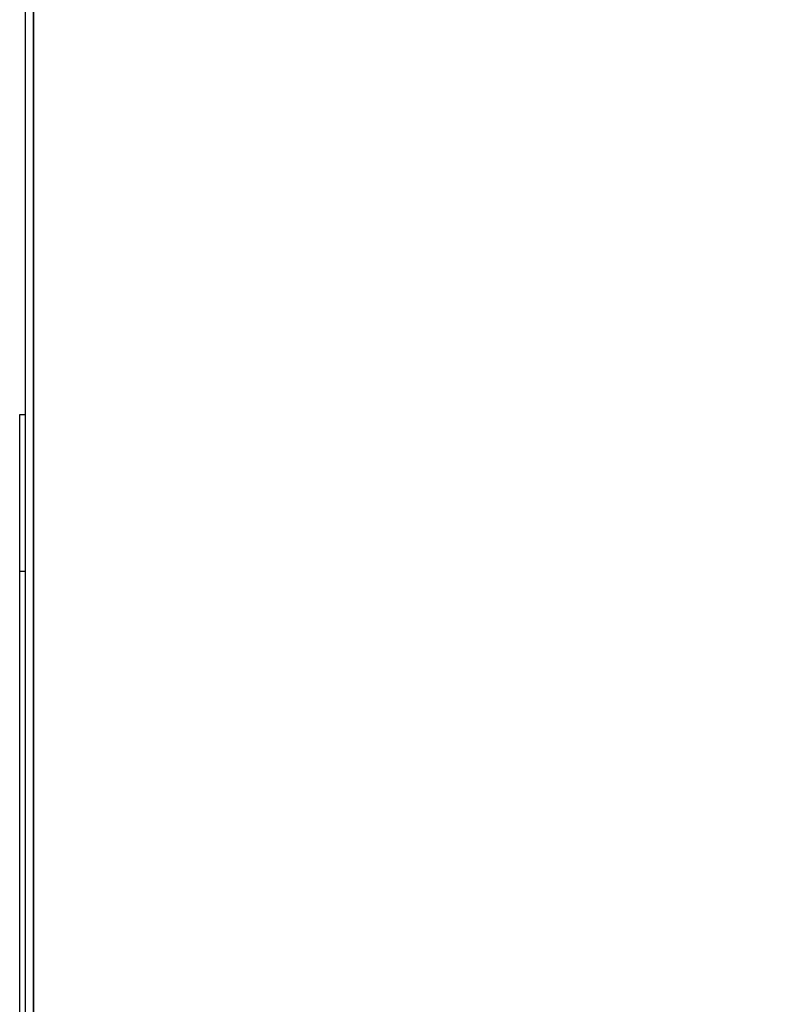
# Model space of a CAD drawing. Header units: millimetres. Extents: x 1117 to 38156, y -1945 to 7303.
# Tile 692 of 831: x 26259 to 26450, y 1611 to 1863. Entities that reach past the tile are written whole.
import ezdxf

# ---------------------------------------------------------------- set-up
doc = ezdxf.new("R2010")
doc.units = ezdxf.units.MM
doc.styles.get("Standard").update_dxf_attribs({"font": 'arial.ttf'})
doc.dimstyles.new('ISO-25', dxfattribs={"dimtxt": 2.5, "dimasz": 2.5, "dimexe": 1.25, "dimexo": 0.625, "dimtad": 1, "dimtxsty": 'Standard', "dimcen": 2.5, "dimadec": 0, "dimazin": 0, "dimtfac": 1, "dimtmove": 0, "dimatfit": 3, "dimfxl": 0, "dimarcsym": 0})

# ---------------------------------------------------------------- blocks, each defined once
blk = doc.blocks.new('*D135')
at = {"color": 0, "linetype": 'Continuous', "lineweight": -2}
for p, q in [((26260.02, 1912.63), (26260.02, 2016.42)), ((26669.42, 1675.49), (26669.42, 2016.42)), ((26280.02, 2015.17), (26649.42, 2015.17))]:
    blk.add_line(p, q, dxfattribs=at)
at = {"color": 0, "linetype": 'Continuous'}
for points in [[(26280.02, 2018.5), (26280.02, 2011.83), (26260.02, 2015.17)], [(26649.42, 2018.5), (26649.42, 2011.83), (26669.42, 2015.17)]]:
    blk.add_solid(points, dxfattribs=at)
at = {"layer": 'Defpoints', "color": 0, "linetype": 'Continuous'}
for p in [(26669.42, 2015.17), (26260.02, 1912.01), (26669.42, 1674.87)]:
    blk.add_point(p, dxfattribs=at)
at = {"color": 0, "linetype": 'Continuous', "insert": (26470.99, 2049.13), "char_height": 25, "width": 77.1094, "attachment_point": 2, "line_spacing_factor": 0.9}
blk.add_mtext('409.4', dxfattribs=at)

msp = doc.modelspace()

# ---------------------------------------------------------------- linework, layer by layer
at = {"color": 7, "linetype": 'Continuous'}
for p, q in [((26260.019, 914.01), (26260.019, 1932.01)), ((26262.019, 1932.01), (26262.019, 916.01)), ((26262.019, 918.01), (26262.019, 1912.01)), ((26258.519, 1302.01), (26258.519, 1762.01)), ((26258.519, 1762.01), (26260.019, 1762.01)), ((26258.519, 1722.01), (26260.019, 1722.01))]:
    msp.add_line(p, q, dxfattribs=at)

# ---------------------------------------------------------------- dimensions: what is measured, and where the dimension line sits
at = {"linetype": 'Continuous'}
dim = msp.add_linear_dim(base=(26669.419, 2015.167), p1=(26260.019, 1912.01), p2=(26669.419, 1674.869), dimstyle='ISO-25', override={"dimtxt": 25, "dimasz": 20, "dimdsep": 46}, dxfattribs=at)
dim.commit()
dim.dimension.update_dxf_attribs({"geometry": '*D135', "text_midpoint": (26470.987, 2015.167), "dimtype": 160})

doc.saveas('drawing.dxf')
